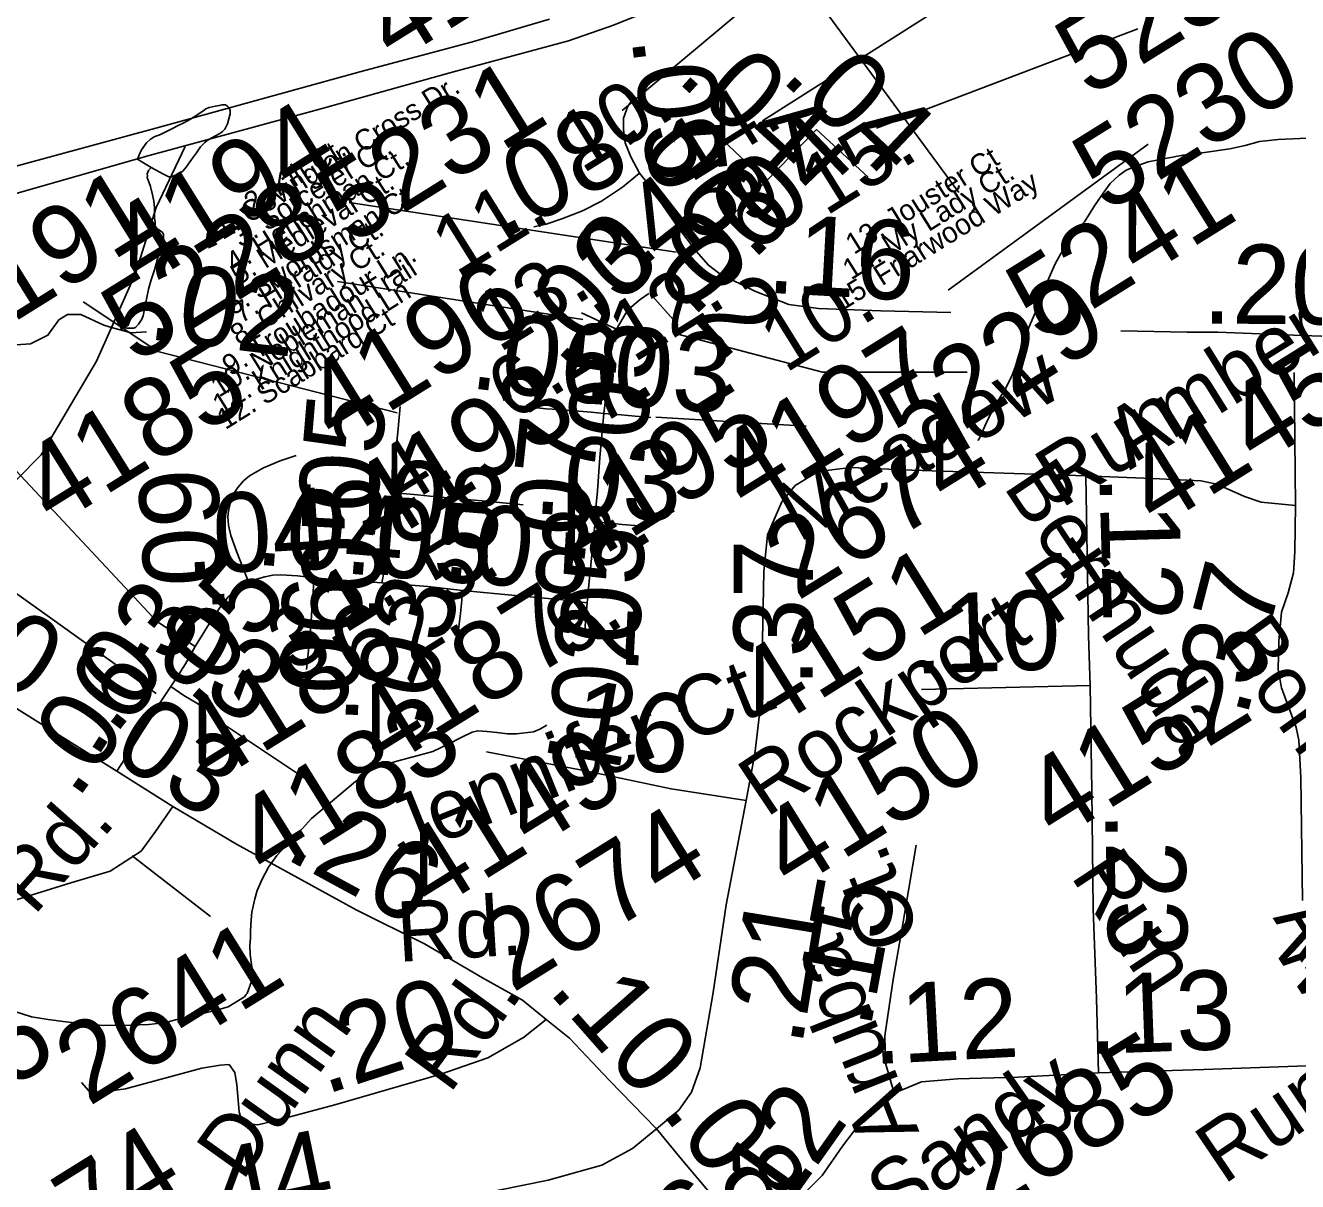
# Model space of a CAD drawing. Extents: x 2001466 to 31450019, y -30647475 to 847247.
# Drawn here: x 2160385 to 2164395, y 732049 to 735693 of the extents above; entities that cross this region are included whole.
import ezdxf

# ---------------------------------------------------------------- set-up
doc = ezdxf.new("R2010")
doc.units = 0
for name, color, linetype in [('Exist Hydrographic Creek Single Shore', 7, 'Continuous'), ('Exist Hydrographic Misc Water Feature', 7, 'Continuous'), ('Exist Road Non-System Type 51', 7, 'Continuous'), ('Exist Road Primary US Divided Attributed', 7, 'Continuous'), ('Exist Road Secondary Mileage Hundredths English Label', 7, 'Continuous'), ('Exist Road Secondary Type 51 Attributed', 7, 'Continuous'), ('Exist Road Secondary Type 51 Label', 7, 'Continuous'), ('Exist Road Secondary Type 51 Number Label', 7, 'Continuous'), ('Exist Utilities Electrical Transmission Line', 7, 'Continuous')]:
    doc.layers.add(name, color=color, linetype=linetype)

msp = doc.modelspace()

# ---------------------------------------------------------------- linework, layer by layer
at = {"layer": 'Exist Hydrographic Creek Single Shore'}
for points in [[(2160656.5, 734740.9), (2160732.2, 734910.9), (2160797.2, 735119.6), (2160888.1, 735311.2)], [(2158039.4, 732543.9), (2158146.1, 732644.5), (2158378.2, 732780.9), (2158478.1, 732755.8), (2158612.2, 732680.9), (2158745.3, 732658.5), (2158920.2, 732756.6), (2159111.1, 732792.1), (2159277.2, 732910.1), (2159459.3, 733178.6), (2159599.1, 733487.5), (2159798.2, 733663.8), (2159947.1, 733739.5), (2160179.2, 733997.2), (2160278.2, 734182.2), (2160435.1, 734339.6), (2160609.2, 734634.6), (2160656.5, 734740.9)]]:
    msp.add_lwpolyline(points, dxfattribs=at)
at = {"layer": 'Exist Hydrographic Misc Water Feature'}
for points in [[(2160780.8, 735245.1), (2160820.6, 735223.7), (2160837.2, 735215.5), (2160845.2, 735215.5), (2160854.8, 735219.7), (2160864.9, 735223.9), (2160881.1, 735234), (2160891.1, 735245.9), (2160908.8, 735270), (2160924.6, 735291.9), (2160936.7, 735310), (2160950.4, 735324.1), (2160958.2, 735330.3), (2160970.5, 735338.1), (2160984.4, 735344.6), (2160998.2, 735352.6), (2161006.4, 735358.7), (2161014, 735366.4), (2161022.2, 735382.6), (2161025.7, 735398.7), (2161030.2, 735414.7), (2161030, 735424.4), (2161027.7, 735430.5), (2161025.7, 735434.4), (2161021.8, 735438.7), (2161015.6, 735442.5), (2161003.7, 735442.6), (2160995.7, 735440.6), (2160983.4, 735438.4), (2160963.7, 735434.1), (2160954.1, 735430.3), (2160947.9, 735426.3), (2160931.7, 735414.1), (2160905.7, 735397.8), (2160884.2, 735385.7), (2160866.3, 735377.8), (2160848.1, 735367.6), (2160828, 735357.6), (2160810.6, 735349.3), (2160790.5, 735341.4), (2160778.6, 735333.1), (2160766.7, 735323.1), (2160750.7, 735301.2), (2160744.9, 735287), (2160738.4, 735271), (2160780.8, 735245.1)], [(2163386.8, 734384.2), (2163390.7, 734390.4), (2163404.7, 734420.4), (2163418.6, 734450.4), (2163438.1, 734488.8), (2163459.8, 734524.8), (2163474, 734548.6), (2163493.7, 734587), (2163505.8, 734618.9), (2163513.3, 734638.9), (2163529.1, 734691.2), (2163540.8, 734723.1), (2163552.7, 734753.3), (2163568.5, 734789.1), (2163584.1, 734829.4), (2163608.1, 734891.4), (2163629.6, 734939.7), (2163647.2, 734971.5), (2163690.9, 735040), (2163723.1, 735074), (2163754.7, 735124), (2163782.4, 735164.5), (2163804.3, 735194.4), (2163832, 735220.6), (2163853.9, 735236.8), (2163879.8, 735247.1), (2163923.7, 735263.1), (2164033.4, 735283.9), (2164101.4, 735292.2), (2164181.2, 735304.5), (2164229.4, 735314.7), (2164275.1, 735327.2), (2164333.1, 735333.4), (2164425.2, 735337.8)], [(2160780.8, 735245.1), (2160772.8, 735235.4), (2160769.1, 735225.4), (2160769.3, 735219.3), (2160769.1, 735213.2), (2160775.1, 735197.3), (2160779, 735185.3), (2160785.3, 735159.2), (2160789.6, 735139.1), (2160791.7, 735119.3), (2160791.7, 735103.5), (2160792.1, 735085.2), (2160793.9, 735073.6), (2160793.7, 735057.4), (2160794.2, 735051.2)], [(2160695.5, 734740.8), (2160703.9, 734739.1), (2160715.6, 734739), (2160725.5, 734739.1), (2160731.8, 734741), (2160741.5, 734751.3), (2160751.9, 734767.2), (2160755.6, 734777.2), (2160761.3, 734803.5), (2160773, 734861.4), (2160781, 734891.4), (2160792.7, 734925.3), (2160802.6, 734961.5), (2160810.1, 734987.6), (2160816.1, 735007.8), (2160820, 735023.4), (2160820.4, 735035.5), (2160816.3, 735041.4), (2160807.9, 735047.5), (2160800.1, 735051.5), (2160794.2, 735051.2)], [(2162028.2, 733487.1), (2162006.2, 733475), (2161986.5, 733466.6), (2161968.9, 733464.4), (2161932.4, 733460.6), (2161904.7, 733460.3), (2161870.5, 733463.9), (2161840.5, 733468), (2161810.8, 733469.7), (2161792.6, 733465.5), (2161760.6, 733449.3), (2161716.9, 733427.1), (2161669.1, 733404.7), (2161619.1, 733390.8), (2161555.1, 733374.1), (2161505.7, 733358), (2161471.4, 733343.7), (2161425.7, 733309.6), (2161326.3, 733226.9), (2161286.5, 733192.8), (2161257, 733160.8), (2161206.9, 733108.3), (2161177, 733076.3), (2161150.9, 733040.1), (2161131.5, 733002), (2161115.7, 732965.9), (2161107.9, 732939.9), (2161098.5, 732897.9), (2161096.2, 732873.9), (2161094.3, 732837.7), (2161094.3, 732817.8), (2161092.7, 732791.7), (2161092.9, 732765.7), (2161096.8, 732740), (2161100.9, 732711.8), (2161101.1, 732689.8), (2161093.3, 732667.9), (2161083.9, 732641.8), (2161079.8, 732637.9), (2161075.7, 732631.6), (2161023.6, 732599.4), (2160979.9, 732587.3), (2160919.8, 732572.9), (2160858.3, 732558.6), (2160828, 732550.2), (2160773.9, 732544.2), (2160716, 732541.6), (2160630.1, 732541.2), (2160562.2, 732547), (2160512.2, 732552.6), (2160456.2, 732560.2), (2160404.3, 732568), (2160348.2, 732585.5)]]:
    msp.add_lwpolyline(points, dxfattribs=at)
at = {"layer": 'Exist Road Non-System Type 51'}
for p, q in [((2164388.1, 734179.7), (2164383.7, 734599)), ((2160721, 733075.2), (2160967.9, 732884.1))]:
    msp.add_line(p, q, dxfattribs=at)
for points in [[(2160200.5, 734647.7), (2160293.7, 734682.2), (2160400.7, 734689.1), (2160455.9, 734716.7), (2160490.4, 734765), (2160518, 734782.3), (2160559.4, 734782.3), (2160631.9, 734747.8), (2160656.5, 734740.9)], [(2160656.5, 734740.9), (2160718.2, 734723.6), (2160766.5, 734727.1)]]:
    msp.add_lwpolyline(points, dxfattribs=at)
at = {"layer": 'Exist Road Primary US Divided Attributed'}
for points in [[(2160134.4, 735099.7), (2160763.4, 735279.5), (2161308.5, 735428.1), (2161734.7, 735547), (2162096.3, 735644.5), (2162238.9, 735693.6), (2162361.9, 735742.8), (2162529.1, 735821.5), (2162681.6, 735914.9), (2162829.1, 736003.3), (2162947.2, 736082), (2163141.6, 736259.3), (2163339.6, 736449), (2163513.3, 736666.3), (2163662, 736882), (2163759.2, 737059), (2163921.1, 737394.9), (2164045.5, 737659), (2164186.7, 737957.7), (2164282.1, 738166.5), (2164444.1, 738503.3), (2164505, 738638.5), (2164529.3, 738688.5)], [(2160037, 735163.5), (2160807.3, 735372.6), (2161438.5, 735546.6), (2161794, 735640.9), (2162036.8, 735712.4)]]:
    msp.add_lwpolyline(points, dxfattribs=at)
at = {"layer": 'Exist Road Secondary Type 51 Attributed'}
for p, q in [((2162719.9, 735201.9), (2162878.6, 735364.8)), ((2162878.6, 735364.8), (2163041.3, 735214.3)), ((2162719.9, 735201.9), (2162561.2, 735352.4)), ((2162499.1, 734981.4), (2162719.9, 735201.9)), ((2162352.8, 734849.5), (2162442.5, 734747.9)), ((2162248.1, 734736.1), (2162137.9, 734787))]:
    msp.add_line(p, q, dxfattribs=at)
for points in [[(2162320.7, 735226.9), (2162293.6, 735279.3), (2162275, 735323.3), (2162269.9, 735363.9), (2162269.9, 735401.2), (2162283.5, 735438.4), (2162300.4, 735462.1)], [(2162320.7, 735226.9), (2162266.5, 735182.9), (2162200.5, 735138.9), (2162141.2, 735108.5), (2162075.2, 735083.1), (2162026.1, 735066.2), (2161987.2, 735057.7)], [(2162499.1, 734981.4), (2162440.3, 735058.9), (2162342.7, 735199.8), (2162320.7, 735226.9)], [(2162499.1, 734981.4), (2162458.9, 734948.4), (2162352.8, 734849.5)], [(2162499.1, 734981.4), (2162537.8, 734937), (2162573.6, 734909.7), (2162684, 734855.2), (2162791.6, 734813.6), (2162884.3, 734800.4), (2163081.3, 734793.1), (2163302, 734788.5)], [(2162248.1, 734736.1), (2162284, 734796.4), (2162322.7, 734829.4), (2162349.9, 734848)], [(2162208, 734470), (2162214.1, 734522.6), (2162217.1, 734573.6), (2162223.2, 734628.1), (2162248.1, 734736.1)], [(2164899.8, 734698.4), (2164409.3, 734715.9), (2164143.3, 734726.3), (2164046.5, 734726.3), (2163837.9, 734730.1)], [(2161541.9, 734222.2), (2161552.8, 734336.2), (2161554.6, 734372.8), (2161558.4, 734410.8), (2161565.9, 734491.7)], [(2162208, 734470), (2162167.8, 734474.2), (2162103.6, 734479.7), (2162065.7, 734482.1), (2162026.5, 734484.7), (2161977.8, 734489.7), (2161921.8, 734495.7)], [(2162181.1, 734127.9), (2162183.8, 734183.2), (2162187.9, 734225.7), (2162190.9, 734271.1), (2162195.9, 734331.5), (2162208, 734470)], [(2162208, 734470), (2162263.2, 734465.1), (2162306.7, 734460.9), (2162355.9, 734456.7)], [(2161089.4, 733935.6), (2161051.6, 734032.6), (2161032, 734085), (2161025.5, 734117.6), (2161023.3, 734144.3), (2161025, 734162.5), (2161030.8, 734186.6), (2161043.9, 734220.3), (2161054.5, 734236.4), (2161071.9, 734257.1), (2161091.5, 734273.4), (2161135.1, 734298.5), (2161187.5, 734320.2), (2161238.7, 734337.7)], [(2163727.2, 734272.9), (2163178.4, 734291.7), (2162986.9, 734299.1), (2162883.3, 734287.5), (2162811.1, 734242.5), (2162769.3, 734191.2), (2162723.7, 734087.5), (2162712.2, 733970.3), (2162707.5, 733703.2), (2162701.2, 733539.9), (2162684.5, 733397.5), (2162656.8, 733249.8)], [(2163727.2, 734272.9), (2163733, 733965), (2163736.1, 733769.2), (2163741.3, 733612.1)], [(2164388.1, 734179.7), (2164280.2, 734190.2), (2164227.9, 734208), (2164140, 734246.7), (2164089.8, 734257.2), (2163937, 734264.5), (2163803.1, 734269.7), (2163727.2, 734272.9)], [(2161508.4, 733936), (2161518, 733984.2), (2161525.5, 734069.5), (2161541.9, 734222.2)], [(2161541.9, 734222.2), (2161562.4, 734218.7), (2161621.2, 734213.2), (2161681.1, 734207.2), (2161836.5, 734193.1), (2161953.5, 734182.1)], [(2159344.4, 734186), (2159606, 734020.5), (2159928.3, 733819.5), (2160279.9, 733587), (2160673.4, 733342.6)], [(2164388.1, 734179.7), (2164386.4, 734034.1), (2164382.3, 733967.1), (2164365.5, 733904.3), (2164343.5, 733843.6), (2164335.7, 733752.5), (2164333.6, 733662.4), (2164344.1, 733604.8), (2164390.1, 733480.2), (2164399, 733440.4), (2164405.3, 733321), (2164410.5, 732934.7)], [(2162155.2, 733872.8), (2162162.5, 733951.6), (2162168.4, 734001.8), (2162172.3, 734048.8), (2162181.1, 734127.9)], [(2162181.1, 734127.9), (2162229.3, 734123.8), (2162265.4, 734119.7), (2162319.6, 734115.5)], [(2161089.4, 733935.6), (2161113.7, 733947.7), (2161139.2, 733955), (2161164.7, 733959.9), (2161190.1, 733960.8), (2161242.8, 733958.1), (2161295.2, 733951.8)], [(2160920.1, 733735.1), (2160972.3, 733820.4), (2160998.4, 733859.1), (2161024.2, 733891.5), (2161057.6, 733918.3), (2161089.4, 733935.6)], [(2161295.2, 733951.8), (2161289, 733867.2), (2161285.5, 733816.9), (2161281.9, 733759.5), (2161277.1, 733722.4), (2161271.1, 733662.5)], [(2161295.2, 733951.8), (2161355.2, 733946.8), (2161413, 733942.6), (2161464.5, 733939.4), (2161508.4, 733936)], [(2161508.4, 733936), (2161653, 733924.2), (2161762.7, 733912.3)], [(2161762.7, 733912.3), (2161760.6, 733881.6), (2161756.1, 733839), (2161749.4, 733780.8)], [(2161762.7, 733912.3), (2161939.9, 733895), (2162090.6, 733881), (2162155.2, 733872.8)], [(2162148.1, 733787.7), (2162155.2, 733872.8)], [(2160920.1, 733735.1), (2160864.2, 733772.2), (2160786.9, 733822.4)], [(2160843.7, 733609.2), (2160862.3, 733637.4), (2160889, 733681.1), (2160920.1, 733735.1)], [(2160673.4, 733342.6), (2160698.8, 733381.1), (2160719.9, 733415.2), (2160751, 733464.3), (2160779.1, 733507.9), (2160805.9, 733553), (2160843.7, 733609.2)], [(2160843.7, 733609.2), (2160884.7, 733581.4), (2160925.1, 733556.7), (2160969.3, 733530.5)], [(2163741.3, 733612.1), (2163209.3, 733599.6)], [(2163741.3, 733612.1), (2163746.1, 733281.3), (2163750.8, 732908.5), (2163761.2, 732625.8), (2163767.5, 732391.2)], [(2162656.8, 733249.8), (2162419.8, 733286.5), (2162160.3, 733340.9), (2161838, 733403.8)], [(2160673.4, 733342.6), (2160849.1, 733231)], [(2162656.8, 733249.8), (2162593.5, 732921), (2162553.2, 732644.6), (2162511.3, 732407.9), (2162484.1, 732330.5), (2162444.4, 732273.9), (2162374.2, 732215.3)], [(2160849.1, 733231), (2160795.2, 733152.5), (2160749.3, 733090.1), (2160652.4, 733026.9), (2160528, 732990.6), (2160202.4, 732889.6), (2159613.4, 732723.1), (2159397.8, 732662.4), (2159174.9, 732584.9)], [(2160849.1, 733231), (2161050.6, 733112.7), (2161427.3, 732905.3), (2161643.3, 732798.5), (2161825.4, 732690.7), (2161951.5, 732620.5), (2162026.8, 732559.8)], [(2163123.5, 732327.3), (2163096.3, 732421.6), (2163094.2, 732508.5), (2163120.3, 732685.4), (2163147.5, 732842.5), (2163193, 733109.5)], [(2162026.8, 732559.8), (2161954.6, 732503.2), (2161842.7, 732439.4), (2161694.1, 732387), (2161359.8, 732290.7), (2161179.8, 732242.5), (2161117, 732227.8), (2161068.9, 732233.1), (2161058.4, 732268.7), (2161051.1, 732353.5), (2161044.8, 732392.2), (2161027, 732417.4), (2160998.8, 732415.3), (2160941.2, 732405.9), (2160700, 732340.9), (2160592.2, 732326.3), (2160561.9, 732360.8)], [(2162026.8, 732559.8), (2162099.6, 732501.1), (2162225.1, 732368.2), (2162374.2, 732215.3)], [(2163767.5, 732391.2), (2164098.7, 732401.7), (2164422.5, 732413.2)], [(2163123.5, 732327.3), (2163209.3, 732362.9), (2163322.3, 732372.3), (2163513.8, 732377.6), (2163767.5, 732391.2)], [(2162663, 731864.5), (2162747.3, 731934.6), (2162841.5, 732013.2), (2162895.9, 732067.6), (2162960.7, 732160.8), (2163027.2, 732248.8), (2163123.5, 732327.3)], [(2162374.2, 732215.3), (2162298.9, 732153.5), (2162201.6, 732101.1), (2162033.1, 732053), (2161488.5, 731943), (2160911.9, 731822.6), (2160285.6, 731686.5), (2160162.7, 731658.2)], [(2162374.2, 732215.3), (2162451.7, 732121), (2162547.4, 732006.9), (2162663, 731864.5)]]:
    msp.add_lwpolyline(points, dxfattribs=at)
at = {"layer": 'Exist Road Secondary Type 51 Number Label'}
for p, q in [((2163067.4, 735369.5), (2163891.6, 735682.6)), ((2163293, 734858.4), (2163923.8, 735318.8)), ((2162436.5, 734978.1), (2161405.1, 735134.7)), ((2162141.8, 734766.3), (2161368.2, 734886)), ((2160788, 733826.9), (2160175.6, 734480.8)), ((2162372.1, 734457.8), (2162846.3, 734430.1)), ((2160797.2, 733587.5), (2160074.3, 734103.2)), ((2160981.4, 733509.2), (2161299.2, 733297.4))]:
    msp.add_line(p, q, dxfattribs=at)
for points in [[(2162266.2, 735424.8), (2162722, 735806.9), (2163495.6, 736253.6)], [(2162708.2, 735392.5), (2163491, 735889.8), (2163813.3, 735986.5)], [(2161557, 734471.6), (2160801.9, 734665), (2160567, 734821.5)], [(2162441.1, 734720.2), (2162897, 734600.5), (2163352.9, 734600.5)]]:
    msp.add_lwpolyline(points, dxfattribs=at)
at = {"layer": 'Exist Utilities Electrical Transmission Line'}
msp.add_line((2162777, 735914.1), (2163326.5, 735165.9), dxfattribs=at)

# ---------------------------------------------------------------- texts
at = {"layer": 'Exist Road Secondary Mileage Hundredths English Label'}
for s, rotation, p in [('.05', 277.129, (2162294.6, 735653.2)), ('.04', 317.6877, (2162432.2, 735521.3)), ('.04', 316.5862, (2162761, 735523.4)), ('.08', 27.2013, (2161889.8, 735017.5)), ('.04', 43.7249, (2162675.7, 734948.1)), ('.06', 306.6515, (2162254, 735365.4)), ('.06', 43.7249, (2162485.5, 734767.5)), ('.04', 38.0687, (2162176.4, 734759.6)), ('.16', 356.9073, (2162719.1, 734850.6)), ('.03', 47.1845, (2162079.3, 734605.3)), ('.02', 311.4731, (2162298.2, 734981.8)), ('.20', 359.5387, (2164094.1, 734753.6)), ('.02', 353.0032, (2160766.2, 734705.1)), ('.06', 352.791, (2161782, 734550.6)), ('.05', 84.5084, (2162331.8, 734289.5)), ('.03', 355.9989, (2162139.4, 734502.1)), ('.05', 85.2071, (2161484.2, 734057.8)), ('.07', 83.9019, (2162144.3, 733981.9)), ('.03', 356.6889, (2161983.5, 734155.4)), ('.08', 353.0532, (2161419.3, 734093.4)), ('.09', 93.2961, (2161015.4, 733839.4)), ('.05', 89.9598, (2161506.8, 733808.8)), ('.12', 271.6786, (2163769.7, 734274.7)), ('.04', 3.5695, (2160890, 733960.3)), ('.04', 355.365, (2161106, 733994.3)), ('.05', 355.365, (2161386.4, 733966.4)), ('.08', 352.7976, (2161693.7, 733952.2)), ('.05', 86.9933, (2162314.9, 733645.5)), ('.37', 89.8559, (2162866.6, 733607.5)), ('.05', 49.7039, (2160921.8, 733532.4)), ('.37', 75.5568, (2164233.6, 733507.6)), ('.30', 327.2921, (2160002.8, 733808)), ('.03', 51.7243, (2160665.4, 733451.1)), ('.06', 88.1266, (2161432.1, 733489)), ('.03', 75.5404, (2161641.9, 733467.5)), ('.10', 1.8409, (2163186.5, 733649.6)), ('.03', 327.2921, (2160701.8, 733731.7)), ('.02', 86.9513, (2162286.3, 733397.3)), ('.06', 54.5682, (2160547.8, 733248.9)), ('.16', 350.0561, (2162001, 733406)), ('.03', 327.2921, (2160570.5, 733435.8)), ('.26', 331.5216, (2161196.2, 733071.1)), ('.23', 271.404, (2163787.8, 733213.6)), ('.15', 79.6248, (2163047.8, 732526.1)), ('.21', 80.6808, (2162832, 732471.9)), ('.13', 2.1321, (2163736, 732450.4)), ('.20', 18.0401, (2161329, 732322.1)), ('.10', 311.3524, (2162028.7, 732649.7)), ('.12', 3.0138, (2163057.1, 732418.7)), ('.12', 54.737, (2162713.5, 731861.3)), ('.08', 307.9022, (2162385.1, 732269.2)), ('.44', 11.6924, (2160913.6, 731879.1)), ('.06', 40.2807, (2162284.4, 731600.1))]:
    msp.add_text(s, height=250, rotation=rotation, dxfattribs=at).set_placement(p)
at = {"layer": 'Exist Road Secondary Type 51 Label'}
for s, height, rotation, p in [('1. Covington Cross Dr.', 65.617, 31.918, (2161007, 735015.7)), ('10.', 190, 31.918, (2162140.6, 735223.3)), ('14.', 190, 31.918, (2162481.2, 735195.1)), ('15.', 190, 31.918, (2162907.3, 735089.9)), ('3. Sorcerer Ct.', 65.617, 31.918, (2161063, 734991.4)), ('2. Kilt Ct.', 65.617, 31.918, (2161100.4, 735099.8)), ('4. Henchman Ct.', 65.617, 31.918, (2161042.8, 734910.6)), ('13. Jouster Ct', 65.617, 31.918, (2162996.3, 734969.3)), ('9.', 190, 31.918, (2162662.1, 735063.6)), ('14. My Lady Ct.', 65.617, 31.918, (2162987.3, 734889)), ('5. Medieval Ct.', 65.617, 31.918, (2161057.8, 734873)), ('15. Friarwood Way', 65.617, 31.918, (2162960.5, 734792.8)), ('6. Swordsman Ct.', 65.617, 31.918, (2161037.4, 734776)), ('11.', 190, 31.918, (2161745.3, 734895.3)), ('7. Heraldy Ct.', 65.617, 31.918, (2161065.2, 734752.3)), ('8. Chilvary Ct.', 65.617, 31.918, (2161057.1, 734683.3)), ('10. Nobleman Trail', 65.617, 31.918, (2160995.4, 734519.2)), ('9. Troubadour Ln.', 65.617, 31.918, (2161031.3, 734586)), ('13.', 190, 31.918, (2161878.9, 734659.4)), ('12.', 190, 31.918, (2162302.2, 734627.6)), ('10.', 190, 31.918, (2162780.1, 734595)), ('11. Knighthood Ln', 65.617, 31.918, (2161001.4, 734463.1)), ('Amber', 190, 31.918, (2163865.8, 734290.1)), ('12. Scabbard Ct', 65.617, 31.918, (2161015.4, 734417.3)), ('6.', 190, 31.918, (2161920.8, 734443.6)), ('7.', 190, 31.918, (2162194.7, 734429.2)), ('Meadow', 190, 29.1243, (2162822, 734061.3)), ('Run', 190, 31.918, (2163649.9, 734168.7)), ('4.', 190, 31.918, (2161566.5, 734166.9)), ('Bermuda', 190, 303.5967, (2163464.9, 734240.1)), ('8.', 190, 31.918, (2162190.7, 733967.2)), ('5.', 190, 31.918, (2161711.4, 733860.5)), ('Rockport Pl.', 190, 33.7589, (2162719.5, 733194)), ('1.', 190, 31.918, (2161390.7, 733774)), ('2.', 190, 31.918, (2161599.6, 733681.1)), ('9.', 190, 31.918, (2162100.4, 733697.3)), ('3.', 190, 31.918, (2161227.2, 733651.1)), ('Bonaire', 190, 305.703, (2164146, 733746.1)), ('Jennifer Ct.', 190, 21.9741, (2161571.1, 733064.7)), ('Rd.', 190, 48.4748, (2160411.7, 732884.1)), ('Ct.', 190, 111.5428, (2163209.7, 732821.9)), ('Run', 190, 303.322, (2163676.8, 733012.9)), ('Rd.', 190, 3.4397, (2161561, 732741.1)), ('Amberstone Dr.', 190, 303.1549, (2164315.5, 732880.1)), ('Way', 190, 303.3379, (2164305.5, 732796)), ('Aruba', 190, 111.5428, (2163203, 732206)), ('Rd.', 190, 53.8995, (2161721.8, 732322.1)), ('Dunn', 190, 54.4822, (2161068.1, 732046.7)), ('Sandy', 190, 34.9318, (2163125.3, 731906.8)), ('Run', 190, 34.0501, (2164161.2, 732037.3))]:
    msp.add_text(s, height=height, rotation=rotation, dxfattribs=at).set_placement(p)
at = {"layer": 'Exist Road Secondary Type 51 Number Label'}
for s, p in [('4157', (2161548.5, 735572.6)), ('5251', (2163738.1, 735464)), ('5230', (2163792.5, 735099.7)), ('5231', (2161411.9, 734997.5)), ('4194', (2160751.1, 734863)), ('5241', (2163583.1, 734693)), ('4191', (2160184.6, 734654.1)), ('5228', (2160731.2, 734623.3)), ('4196', (2161363.7, 734368.2)), ('5229', (2163181, 734314.8)), ('4197', (2162663, 734151.6)), ('4185', (2160474.4, 734109.4)), ('4145', (2163951.7, 734103.9)), ('4193', (2161504, 734045.3)), ('4195', (2162130.2, 733973.2)), ('2674', (2162817.9, 733876.9)), ('4151', (2162724.3, 733463.1)), ('4187', (2161514, 733342.3)), ('4186', (2160967.7, 733295.9)), ('4152', (2163633.8, 733118.4)), ('4183', (2161146.2, 732996.7)), ('4150', (2162799.2, 732961.1)), ('4149', (2161664.9, 732894.7)), ('2674', (2161919.5, 732641.4)), ('2641', (2160584.2, 732283.6)), ('2675', (2159865.1, 732046)), ('2685', (2163409.3, 731930.4)), ('2674', (2160265.6, 731636.1))]:
    msp.add_text(s, height=250, rotation=31.918, dxfattribs=at).set_placement(p)

doc.saveas('drawing.dxf')
